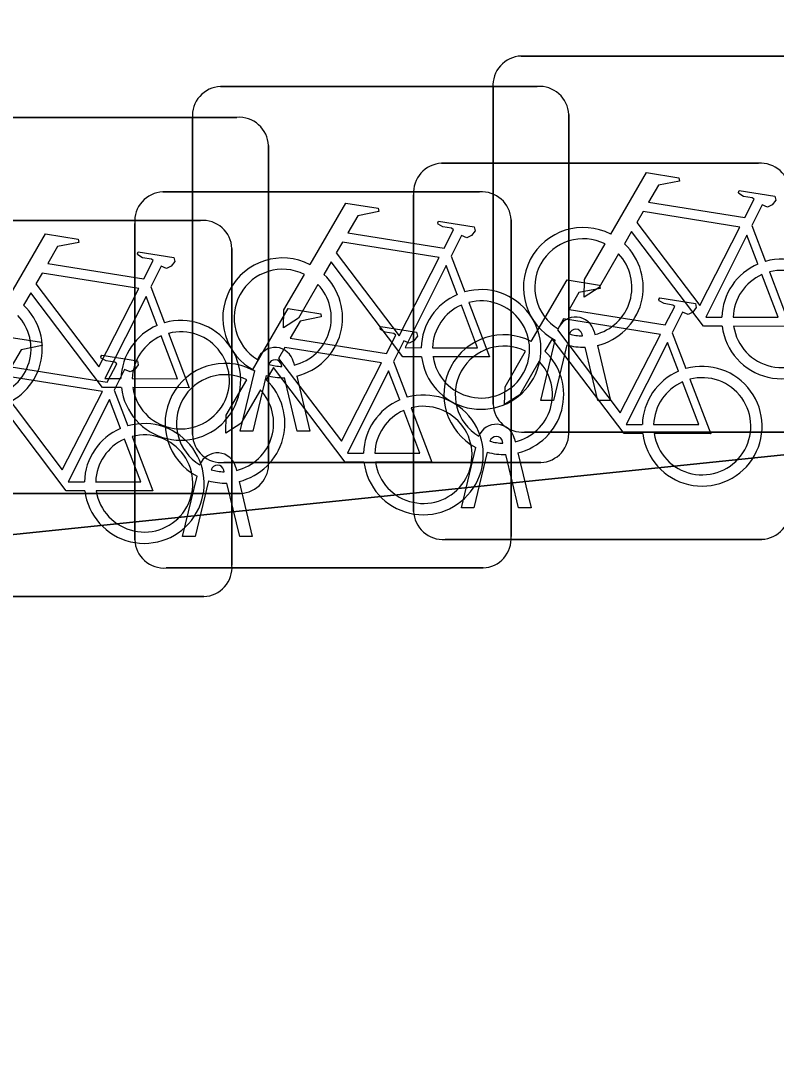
# Model space of a CAD drawing. Extents: x 160675 to 161153, y 383241 to 383714.
# Drawn here: x 161118.645 to 161120.65, y 383586.317 to 383589.057 of the extents above; entities that cross this region are included whole.
import ezdxf

# ---------------------------------------------------------------- set-up
doc = ezdxf.new("R2010")
doc.units = 0
for name, color, linetype in [('IMGEO_Fietsenrek', 7, 'Continuous'), ('IMGEO_Fietspad_gesloten', 7, 'Continuous'), ('IMGEO_Voetpad_open', 7, 'Continuous')]:
    doc.layers.add(name, color=color, linetype=linetype)

msp = doc.modelspace()

# ---------------------------------------------------------------- linework, layer by layer
at = {"layer": 'IMGEO_Fietsenrek'}
for p, q in [((161119.9729, 383588.9635), (161120.8138, 383588.9635)), ((161120.8138, 383588.9635), (161119.9729, 383588.9635)), ((161119.1749, 383588.8825), (161120.0158, 383588.8825)), ((161120.0158, 383588.8825), (161119.1749, 383588.8825)), ((161119.8985, 383588.0389), (161119.8985, 383588.8798)), ((161119.8985, 383588.8798), (161119.8985, 383588.0389)), ((161118.3779, 383588.8005), (161119.2188, 383588.8005)), ((161119.2188, 383588.8005), (161118.3779, 383588.8005)), ((161119.1005, 383587.9579), (161119.1005, 383588.7988)), ((161119.1005, 383588.7988), (161119.1005, 383587.9579)), ((161120.0995, 383588.8081), (161120.0995, 383587.9672)), ((161120.0995, 383587.9672), (161120.0995, 383588.8081)), ((161119.3025, 383588.7261), (161119.3025, 383587.8852)), ((161119.3025, 383587.8852), (161119.3025, 383588.7261)), ((161119.7619, 383588.6785), (161120.6028, 383588.6785)), ((161120.6028, 383588.6785), (161119.7619, 383588.6785)), ((161119.0219, 383588.6025), (161119.8628, 383588.6025)), ((161119.8628, 383588.6025), (161119.0219, 383588.6025)), ((161119.6875, 383587.7539), (161119.6875, 383588.5948)), ((161119.6875, 383588.5948), (161119.6875, 383587.7539)), ((161118.2809, 383588.5265), (161119.1218, 383588.5265)), ((161119.1218, 383588.5265), (161118.2809, 383588.5265)), ((161119.9465, 383588.5281), (161119.9465, 383587.6872)), ((161119.9465, 383587.6872), (161119.9465, 383588.5281)), ((161118.9475, 383587.6779), (161118.9475, 383588.5188)), ((161118.9475, 383588.5188), (161118.9475, 383587.6779)), ((161120.5852, 383588.5132), (161120.6215, 383588.418)), ((161119.2055, 383588.4521), (161119.2055, 383587.6112)), ((161119.2055, 383587.6112), (161119.2055, 383588.4521)), ((161119.7872, 383588.4322), (161119.8235, 383588.337)), ((161118.9902, 383588.3502), (161119.0265, 383588.255)), ((161120.1359, 383588.2199), (161120.1349, 383588.2242)), ((161120.1666, 383588.2314), (161120.1684, 383588.2235)), ((161120.3742, 383588.2282), (161120.4105, 383588.133)), ((161120.0255, 383588.0483), (161120.0638, 383588.2083)), ((161120.0942, 383588.1961), (161120.0589, 383588.0483)), ((161120.1754, 383588.1943), (161120.2104, 383588.0483)), ((161120.177, 383588.0483), (161120.1431, 383588.19)), ((161119.3379, 383588.1389), (161119.3369, 383588.1432)), ((161119.3686, 383588.1504), (161119.3704, 383588.1425)), ((161119.6342, 383588.1522), (161119.6705, 383588.057)), ((161119.2275, 383587.9673), (161119.2658, 383588.1273)), ((161119.2962, 383588.1151), (161119.2609, 383587.9673)), ((161119.379, 383587.9673), (161119.3451, 383588.109)), ((161119.3774, 383588.1133), (161119.4124, 383587.9673)), ((161118.8932, 383588.0762), (161118.9295, 383587.981)), ((161120.0589, 383588.0483), (161120.0255, 383588.0483)), ((161120.2104, 383588.0483), (161120.177, 383588.0483)), ((161119.2609, 383587.9673), (161119.2275, 383587.9673)), ((161119.4124, 383587.9673), (161119.379, 383587.9673)), ((161119.9556, 383587.9464), (161119.9574, 383587.9385)), ((161120.8231, 383587.9645), (161119.9822, 383587.9645)), ((161119.9822, 383587.9645), (161120.8231, 383587.9645)), ((161119.8145, 383587.7633), (161119.8528, 383587.9233)), ((161119.9249, 383587.9349), (161119.9239, 383587.9392)), ((161119.8832, 383587.9111), (161119.8479, 383587.7633)), ((161119.966, 383587.7633), (161119.9321, 383587.905)), ((161119.9644, 383587.9093), (161119.9994, 383587.7633)), ((161119.1849, 383587.8589), (161119.1839, 383587.8632)), ((161120.0251, 383587.8835), (161119.1842, 383587.8835)), ((161119.1842, 383587.8835), (161120.0251, 383587.8835)), ((161119.2156, 383587.8704), (161119.2174, 383587.8625)), ((161119.0745, 383587.6873), (161119.1128, 383587.8473)), ((161119.1432, 383587.8351), (161119.1079, 383587.6873)), ((161119.226, 383587.6873), (161119.1921, 383587.829)), ((161119.2244, 383587.8333), (161119.2594, 383587.6873)), ((161119.2281, 383587.8015), (161118.3872, 383587.8015)), ((161118.3872, 383587.8015), (161119.2281, 383587.8015)), ((161119.8479, 383587.7633), (161119.8145, 383587.7633)), ((161119.9994, 383587.7633), (161119.966, 383587.7633)), ((161119.1079, 383587.6873), (161119.0745, 383587.6873)), ((161119.2594, 383587.6873), (161119.226, 383587.6873)), ((161120.6121, 383587.6795), (161119.7712, 383587.6795)), ((161119.7712, 383587.6795), (161120.6121, 383587.6795)), ((161119.8721, 383587.6035), (161119.0312, 383587.6035)), ((161119.0312, 383587.6035), (161119.8721, 383587.6035)), ((161119.1311, 383587.5275), (161118.2902, 383587.5275)), ((161118.2902, 383587.5275), (161119.1311, 383587.5275))]:
    msp.add_line(p, q, dxfattribs=at)
for points in [[(161120.2111, 383588.4902), (161120.3058, 383588.6537), (161120.392, 383588.6399), (161120.3937, 383588.6312), (161120.3376, 383588.6203), (161120.3114, 383588.575), (161120.5666, 383588.5342)], [(161120.5666, 383588.5342), (161120.5916, 383588.583), (161120.5865, 383588.587), (161120.5633, 383588.5907), (161120.5506, 383588.5982), (161120.5496, 383588.6013), (161120.5518, 383588.6059), (161120.6466, 383588.5908), (161120.6489, 383588.5805), (161120.6395, 383588.5681), (161120.6271, 383588.5617), (161120.6126, 383588.5679), (161120.5852, 383588.5132)], [(161119.4131, 383588.4092), (161119.5078, 383588.5727), (161119.594, 383588.5589), (161119.5957, 383588.5502), (161119.5396, 383588.5393), (161119.5134, 383588.494), (161119.7686, 383588.4532)], [(161120.5537, 383588.509), (161120.2969, 383588.55), (161120.2802, 383588.5212), (161120.4472, 383588.3009), (161120.5537, 383588.509)], [(161119.7686, 383588.4532), (161119.7936, 383588.502), (161119.7885, 383588.506), (161119.7653, 383588.5097), (161119.7526, 383588.5172), (161119.7516, 383588.5203), (161119.7538, 383588.5249), (161119.8486, 383588.5098), (161119.8509, 383588.4995), (161119.8415, 383588.4871), (161119.8291, 383588.4807), (161119.8146, 383588.4869), (161119.7872, 383588.4322)], [(161120.5068, 383588.2455), (161120.4571, 383588.2456), (161120.2664, 383588.4973), (161120.2474, 383588.4645)], [(161118.6161, 383588.3272), (161118.7108, 383588.4907), (161118.797, 383588.4769), (161118.7987, 383588.4682), (161118.7426, 383588.4573), (161118.7164, 383588.412), (161118.9716, 383588.3712)], [(161119.7557, 383588.428), (161119.4989, 383588.469), (161119.4822, 383588.4402), (161119.6492, 383588.2199), (161119.7557, 383588.428)], [(161120.6017, 383588.411), (161120.5724, 383588.4878), (161120.463, 383588.2697), (161120.5057, 383588.2696)], [(161118.9716, 383588.3712), (161118.9966, 383588.42), (161118.9915, 383588.424), (161118.9683, 383588.4277), (161118.9556, 383588.4352), (161118.9546, 383588.4383), (161118.9568, 383588.4429), (161119.0516, 383588.4278), (161119.0539, 383588.4175), (161119.0445, 383588.4051), (161119.0321, 383588.3987), (161119.0176, 383588.4049), (161118.9902, 383588.3502)], [(161120.2318, 383588.4377), (161120.1802, 383588.3485), (161120.1403, 383588.3225), (161120.1415, 383588.37), (161120.196, 383588.4642)], [(161119.7088, 383588.1645), (161119.6591, 383588.1646), (161119.4684, 383588.4163), (161119.4494, 383588.3835)], [(161118.9587, 383588.346), (161118.7019, 383588.387), (161118.6852, 383588.3582), (161118.8522, 383588.1379), (161118.9587, 383588.346)], [(161119.4338, 383588.3567), (161119.3822, 383588.2675), (161119.3423, 383588.2415), (161119.3435, 383588.289), (161119.398, 383588.3832)], [(161119.8037, 383588.33), (161119.7744, 383588.4068), (161119.665, 383588.1887), (161119.7077, 383588.1886)], [(161120.6322, 383588.3898), (161120.6872, 383588.2452), (161120.5371, 383588.2455)], [(161120.0001, 383588.2052), (161120.0948, 383588.3687), (161120.181, 383588.3549), (161120.1827, 383588.3462), (161120.1266, 383588.3353), (161120.1004, 383588.29), (161120.3556, 383588.2492)], [(161120.5357, 383588.2695), (161120.6556, 383588.2693), (161120.6124, 383588.3829)], [(161118.9118, 383588.0825), (161118.8621, 383588.0826), (161118.6714, 383588.3343), (161118.6524, 383588.3015)], [(161119.0067, 383588.248), (161118.9774, 383588.3248), (161118.868, 383588.1067), (161118.9107, 383588.1066)], [(161119.7377, 383588.1885), (161119.8576, 383588.1883), (161119.8144, 383588.3019)], [(161119.8342, 383588.3088), (161119.8892, 383588.1642), (161119.7391, 383588.1645)], [(161120.3556, 383588.2492), (161120.3806, 383588.298), (161120.3755, 383588.302), (161120.3523, 383588.3057), (161120.3396, 383588.3132), (161120.3386, 383588.3163), (161120.3408, 383588.3209), (161120.4356, 383588.3058), (161120.4379, 383588.2955), (161120.4285, 383588.2831), (161120.4161, 383588.2767), (161120.4016, 383588.2829), (161120.3742, 383588.2282)], [(161119.2601, 383588.1292), (161119.3548, 383588.2927), (161119.441, 383588.2789), (161119.4427, 383588.2702), (161119.3866, 383588.2593), (161119.3604, 383588.214), (161119.6156, 383588.1732)], [(161120.3427, 383588.224), (161120.0859, 383588.265), (161120.0692, 383588.2362), (161120.2362, 383588.0159), (161120.3427, 383588.224)], [(161118.9407, 383588.1065), (161119.0606, 383588.1063), (161119.0174, 383588.2199)], [(161119.0372, 383588.2268), (161119.0922, 383588.0822), (161118.9421, 383588.0825)], [(161119.6156, 383588.1732), (161119.6406, 383588.222), (161119.6355, 383588.226), (161119.6123, 383588.2297), (161119.5996, 383588.2372), (161119.5986, 383588.2403), (161119.6008, 383588.2449), (161119.6956, 383588.2298), (161119.6979, 383588.2195), (161119.6885, 383588.2071), (161119.6761, 383588.2007), (161119.6616, 383588.2069), (161119.6342, 383588.1522)], [(161118.5191, 383588.0532), (161118.6138, 383588.2167), (161118.7, 383588.2029), (161118.7017, 383588.1942), (161118.6456, 383588.1833), (161118.6194, 383588.138), (161118.8746, 383588.0972)], [(161120.2958, 383587.9605), (161120.2461, 383587.9606), (161120.0554, 383588.2123), (161120.0364, 383588.1795)], [(161120.3907, 383588.126), (161120.3614, 383588.2028), (161120.252, 383587.9847), (161120.2947, 383587.9846)], [(161118.8746, 383588.0972), (161118.8996, 383588.146), (161118.8945, 383588.15), (161118.8713, 383588.1537), (161118.8586, 383588.1612), (161118.8576, 383588.1643), (161118.8598, 383588.1689), (161118.9546, 383588.1538), (161118.9569, 383588.1435), (161118.9475, 383588.1311), (161118.9351, 383588.1247), (161118.9206, 383588.1309), (161118.8932, 383588.0762)], [(161119.6027, 383588.148), (161119.3459, 383588.189), (161119.3292, 383588.1602), (161119.4962, 383587.9399), (161119.6027, 383588.148)], [(161120.0208, 383588.1527), (161119.9692, 383588.0635), (161119.9293, 383588.0375), (161119.9305, 383588.085), (161119.985, 383588.1792)], [(161118.8617, 383588.072), (161118.6049, 383588.113), (161118.5882, 383588.0842), (161118.7552, 383587.8639), (161118.8617, 383588.072)], [(161119.5558, 383587.8845), (161119.5061, 383587.8846), (161119.3154, 383588.1363), (161119.2964, 383588.1035)], [(161119.6507, 383588.05), (161119.6214, 383588.1268), (161119.512, 383587.9087), (161119.5547, 383587.9086)], [(161119.2808, 383588.0767), (161119.2292, 383587.9875), (161119.1893, 383587.9615), (161119.1905, 383588.009), (161119.245, 383588.1032)], [(161120.3247, 383587.9845), (161120.4446, 383587.9843), (161120.4014, 383588.0979)], [(161120.4212, 383588.1048), (161120.4762, 383587.9602), (161120.3261, 383587.9605)], [(161118.8148, 383587.8085), (161118.7651, 383587.8086), (161118.5744, 383588.0603), (161118.5554, 383588.0275)], [(161118.9097, 383587.974), (161118.8804, 383588.0508), (161118.771, 383587.8327), (161118.8137, 383587.8326)], [(161119.6812, 383588.0288), (161119.7362, 383587.8842), (161119.5861, 383587.8845)], [(161119.5847, 383587.9085), (161119.7046, 383587.9083), (161119.6614, 383588.0219)], [(161118.8437, 383587.8325), (161118.9636, 383587.8323), (161118.9204, 383587.9459)], [(161118.9402, 383587.9528), (161118.9952, 383587.8082), (161118.8451, 383587.8085)]]:
    msp.add_lwpolyline(points, dxfattribs=at)
for centre, radius, start, end in [((161119.9762, 383588.8856), 0.0779, 92.4484, 184.2845), ((161119.9762, 383588.8856), 0.0779, 92.4484, 184.2845), ((161119.1782, 383588.8046), 0.0779, 92.4484, 184.2845), ((161119.1782, 383588.8046), 0.0779, 92.4484, 184.2845), ((161120.0216, 383588.8048), 0.0779, 2.4484, 94.2845), ((161120.0216, 383588.8048), 0.0779, 2.4484, 94.2845), ((161119.2246, 383588.7228), 0.0779, 2.4484, 94.2845), ((161119.2246, 383588.7228), 0.0779, 2.4484, 94.2845), ((161119.7652, 383588.6006), 0.0779, 92.4484, 184.2845), ((161119.7652, 383588.6006), 0.0779, 92.4484, 184.2845), ((161120.6086, 383588.6008), 0.0779, 2.4484, 94.2845), ((161120.6086, 383588.6008), 0.0779, 2.4484, 94.2845), ((161119.0252, 383588.5246), 0.0779, 92.4484, 184.2845), ((161119.0252, 383588.5246), 0.0779, 92.4484, 184.2845), ((161119.8686, 383588.5248), 0.0779, 2.4484, 94.2845), ((161119.8686, 383588.5248), 0.0779, 2.4484, 94.2845), ((161119.1276, 383588.4488), 0.0779, 2.4484, 94.2845), ((161119.1276, 383588.4488), 0.0779, 2.4484, 94.2845), ((161120.1381, 383588.3489), 0.159, 62.6766, 242.1369), ((161120.1381, 383588.3489), 0.129, 63.3192, 238.903), ((161120.1381, 383588.3489), 0.159, 283.5766, 46.6042), ((161119.3401, 383588.2679), 0.159, 62.6766, 242.1369), ((161120.1381, 383588.3489), 0.129, 283.6043, 43.4302), ((161120.6647, 383588.2649), 0.159, 113.3408, 178.3217), ((161120.6647, 383588.2649), 0.159, 187.0065, 105.7708), ((161119.3401, 383588.2679), 0.129, 63.3192, 238.903), ((161119.3401, 383588.2679), 0.159, 283.5766, 46.6042), ((161120.6647, 383588.2649), 0.129, 188.6715, 104.5883), ((161119.3401, 383588.2679), 0.129, 283.6043, 43.4302), ((161120.6647, 383588.2649), 0.129, 113.923, 177.9556), ((161119.8667, 383588.1839), 0.159, 113.3408, 178.3217), ((161119.8667, 383588.1839), 0.159, 187.0065, 105.7708), ((161118.5431, 383588.1859), 0.159, 283.5766, 46.6042), ((161119.8667, 383588.1839), 0.129, 113.923, 177.9556), ((161119.8667, 383588.1839), 0.129, 188.6715, 104.5883), ((161118.5431, 383588.1859), 0.129, 283.6043, 43.4302), ((161119.0697, 383588.1019), 0.159, 113.3408, 178.3217), ((161119.0697, 383588.1019), 0.159, 187.0065, 105.7708), ((161120.1179, 383588.2203), 0.0499, 12.8025, 158.6934), ((161119.0697, 383588.1019), 0.129, 113.923, 177.9556), ((161119.0697, 383588.1019), 0.129, 188.6715, 104.5883), ((161119.9271, 383588.0639), 0.159, 62.6766, 242.1369), ((161120.1179, 383588.2203), 0.0174, 12.8025, 163.4502), ((161120.1381, 383588.3489), 0.129, 253.415, 269.0204), ((161119.9271, 383588.0639), 0.129, 63.3192, 238.903), ((161120.1381, 383588.3489), 0.159, 253.9967, 271.7867), ((161119.3199, 383588.1393), 0.0499, 12.8025, 158.6934), ((161119.9271, 383588.0639), 0.159, 283.5766, 46.6042), ((161119.1871, 383587.9879), 0.159, 62.6766, 242.1369), ((161119.3199, 383588.1393), 0.0174, 12.8025, 163.4502), ((161119.3401, 383588.2679), 0.129, 253.415, 269.0204), ((161119.9271, 383588.0639), 0.129, 283.6043, 43.4302), ((161120.4537, 383587.9799), 0.159, 187.0065, 105.7708), ((161119.1871, 383587.9879), 0.129, 63.3192, 238.903), ((161119.3401, 383588.2679), 0.159, 253.9967, 271.7867), ((161120.4537, 383587.9799), 0.159, 113.3408, 178.3217), ((161120.4537, 383587.9799), 0.129, 188.6715, 104.5883), ((161119.1871, 383587.9879), 0.159, 283.5766, 46.6042), ((161120.4537, 383587.9799), 0.129, 113.923, 177.9556), ((161119.1871, 383587.9879), 0.129, 283.6043, 43.4302), ((161119.7137, 383587.9039), 0.159, 187.0065, 105.7708), ((161119.7137, 383587.9039), 0.159, 113.3408, 178.3217), ((161119.7137, 383587.9039), 0.129, 188.6715, 104.5883), ((161119.9764, 383588.0422), 0.0779, 182.4484, 274.2845), ((161119.9764, 383588.0422), 0.0779, 182.4484, 274.2845), ((161119.7137, 383587.9039), 0.129, 113.923, 177.9556), ((161118.9727, 383587.8279), 0.159, 113.3408, 178.3217), ((161118.9727, 383587.8279), 0.159, 187.0065, 105.7708), ((161119.9069, 383587.9353), 0.0499, 12.8025, 158.6934), ((161118.9727, 383587.8279), 0.129, 113.923, 177.9556), ((161118.9727, 383587.8279), 0.129, 188.6715, 104.5883), ((161119.1784, 383587.9612), 0.0779, 182.4484, 274.2845), ((161119.1784, 383587.9612), 0.0779, 182.4484, 274.2845), ((161119.9069, 383587.9353), 0.0174, 12.8025, 163.4502), ((161120.0218, 383587.9614), 0.0779, 272.4484, 4.2845), ((161120.0218, 383587.9614), 0.0779, 272.4484, 4.2845), ((161119.9271, 383588.0639), 0.129, 253.415, 269.0204), ((161119.1669, 383587.8593), 0.0499, 12.8025, 158.6934), ((161119.9271, 383588.0639), 0.159, 253.9967, 271.7867), ((161119.1669, 383587.8593), 0.0174, 12.8025, 163.4502), ((161119.1871, 383587.9879), 0.129, 253.415, 269.0204), ((161119.2248, 383587.8794), 0.0779, 272.4484, 4.2845), ((161119.2248, 383587.8794), 0.0779, 272.4484, 4.2845), ((161119.1871, 383587.9879), 0.159, 253.9967, 271.7867), ((161119.7654, 383587.7572), 0.0779, 182.4484, 274.2845), ((161119.7654, 383587.7572), 0.0779, 182.4484, 274.2845), ((161120.6088, 383587.7574), 0.0779, 272.4484, 4.2845), ((161120.6088, 383587.7574), 0.0779, 272.4484, 4.2845), ((161119.0254, 383587.6812), 0.0779, 182.4484, 274.2845), ((161119.0254, 383587.6812), 0.0779, 182.4484, 274.2845), ((161119.8688, 383587.6814), 0.0779, 272.4484, 4.2845), ((161119.8688, 383587.6814), 0.0779, 272.4484, 4.2845), ((161119.1278, 383587.6054), 0.0779, 272.4484, 4.2845), ((161119.1278, 383587.6054), 0.0779, 272.4484, 4.2845)]:
    msp.add_arc(centre, radius, start, end, dxfattribs=at)
at = {"layer": 'IMGEO_Fietspad_gesloten'}
msp.add_lwpolyline([(161120.919, 383585.807), (161124.393, 383586.061), (161124.031, 383588.251), (161097.14, 383585.472), (161095.135, 383585.325), (161088.148, 383584.88), (161085.622, 383584.741), (161084.155, 383584.661), (161072.168, 383584.096), (161068.177, 383583.808), (161062.195, 383583.186)], dxfattribs=at)
at = {"layer": 'IMGEO_Voetpad_open'}
msp.add_lwpolyline([(161128.698, 383590.188), (161131.185, 383591.861), (161131.736, 383592.39), (161132.591, 383593.336), (161129.716, 383593.455), (161105.374, 383590.924), (161105.316, 383591.598), (161103.493, 383591.497), (161099.226, 383591.056), (161099.422, 383589.166), (161096.343, 383588.84), (161089.735, 383588.159), (161085.197, 383587.691), (161085.622, 383584.741), (161088.148, 383584.88), (161095.135, 383585.325), (161097.14, 383585.472), (161124.031, 383588.251), (161124.042, 383588.252)], dxfattribs=at)

doc.saveas('drawing.dxf')
